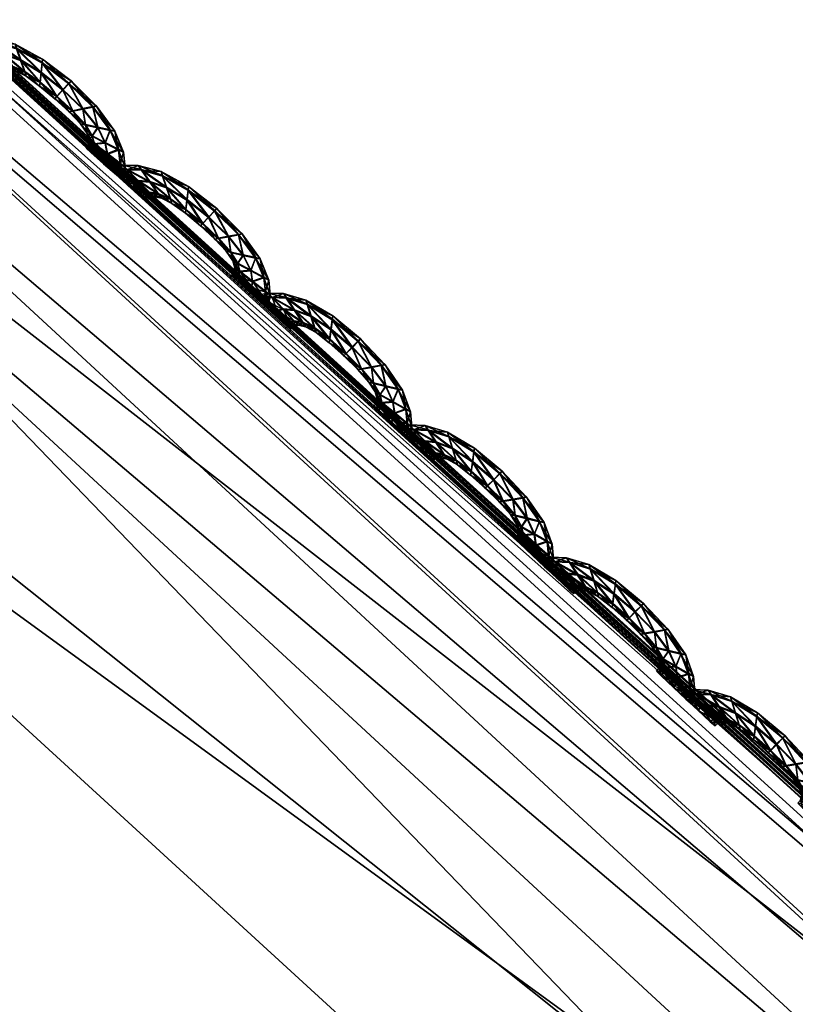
# Model space of a CAD drawing. Extents: x -7.4 to 7.4, y -11.5 to 9.8.
# Tile 433 of 469: x 3.143 to 3.372, y 9.267 to 9.557. Entities that reach past the tile are written whole.
import ezdxf

# ---------------------------------------------------------------- set-up
doc = ezdxf.new("R2010")
doc.units = 0
doc.header["$MEASUREMENT"] = 0
for name, color, linetype in [('A-FURN-3-ST', 150, 'Continuous'), ('A-FURN-3-ST-SEAM', 130, 'Continuous'), ('A-FURN-3-ST-SI', 160, 'Continuous')]:
    doc.layers.add(name, color=color, linetype=linetype)

msp = doc.modelspace()

# ---------------------------------------------------------------- meshes
at = {"layer": 'A-FURN-3-ST'}
mesh = msp.add_polyface(dxfattribs=at)
corners = [(2.58485, 9.78906, 17.58594), (2.76982, 9.80414, 17.58229), (2.77029, 9.80286, 17.57567), (3.01501, 9.65479, 17.58327), (3.01537, 9.65351, 17.57666), (2.76902, 9.80632, 17.59366), (3.01446, 9.65693, 17.59465), (2.58394, 9.7912, 17.59731), (3.45598, 9.25263, 17.58312), (3.45582, 9.25386, 17.5897), (3.02016, 9.55496, 17.63515), (2.78098, 9.70291, 17.63431), (2.73515, 9.6503, 17.72791), (2.97528, 9.50309, 17.7286), (2.55406, 9.63542, 17.7319), (2.60056, 9.68795, 17.63823), (2.78846, 9.72866, 17.61579), (3.02839, 9.58038, 17.61671), (3.024, 9.61288, 17.6215), (2.78189, 9.76166, 17.62058), (2.60749, 9.7137, 17.61963), (2.59925, 9.74662, 17.62435), (2.77318, 9.79232, 17.6234), (3.01755, 9.64313, 17.62439), (3.45685, 9.24262, 17.63078), (3.01462, 9.65606, 17.61226), (2.76926, 9.80542, 17.6113), (2.58885, 9.77724, 17.62709), (2.58418, 9.79034, 17.61495), (3.45566, 9.25506, 17.61868), (3.45559, 9.25588, 17.60107), (3.45559, 9.25588, 17.57228), (3.01446, 9.65693, 17.56582), (3.01501, 9.65479, 17.57095), (3.45582, 9.25386, 17.57742), (2.58485, 9.78906, 17.57365), (2.76982, 9.80414, 17.56996), (2.76902, 9.80632, 17.56483), (2.58541, 9.78774, 17.57936), (2.65596, 9.5248, 17.92134), (2.89455, 9.38715, 17.91701)]
mesh.append_faces([[corners[k] for k in face] for face in [(0, 1, 2), (1, 3, 4), (4, 2, 1), (5, 6, 3), (3, 1, 5), (7, 5, 1), (8, 4, 3), (9, 3, 6), (10, 11, 12), (12, 13, 10), (14, 12, 11), (15, 11, 16), (17, 16, 11), (11, 10, 17), (18, 19, 16), (16, 17, 18), (20, 16, 19), (21, 19, 22), (23, 22, 19), (19, 18, 23), (24, 23, 18), (25, 26, 22), (22, 23, 25), (27, 22, 26), (28, 26, 5), (6, 5, 26), (26, 25, 6), (29, 25, 23), (30, 6, 25), (31, 32, 33), (34, 33, 4), (35, 36, 37), (36, 33, 32), (32, 37, 36), (2, 4, 33), (33, 36, 2), (38, 2, 36), (13, 12, 39), (39, 40, 13)]])
mesh = msp.add_polyface(dxfattribs=at)
corners = [(1.94875, 9.63192, 1.00083), (2.29118, 9.70571, 1.00068), (2.34041, 9.55636, 0.61819), (2.63364, 9.60992, 0.61819), (2.56645, 9.76867, 1.00053), (2.84873, 9.62562, 0.62332), (2.75513, 9.78375, 1.00144), (3.02475, 9.55904, 0.64812), (2.99515, 9.64037, 1.00437), (3.41835, 9.25271, 1.00159), (3.33255, 9.23994, 0.62332), (3.96608, 8.70433, 1.00079), (3.8311, 8.70215, 0.61819), (4.52027, 8.12229, 1.00098), (4.35806, 8.11928, 0.61819), (5.04849, 7.5208, 1.0011), (4.86768, 7.51619, 0.61819), (5.54237, 6.88314, 1.00121), (5.34537, 6.87803, 0.61819), (2.2831, 8.66878, 0.55836), (2.1241, 9.15424, 0.56582), (2.49807, 9.19186, 0.56582), (2.71707, 8.68134, 0.55836), (2.83903, 9.224, 0.56582), (3.14581, 8.69205, 0.55836), (1.99019, 9.49361, 0.61819), (2.39411, 8.11376, 0.55836), (2.46835, 7.51392, 0.55836), (1.93379, 7.51392, 0.55836), (1.91804, 8.11232, 0.55836), (2.53254, 6.87548, 0.55836), (1.94178, 6.87548, 0.55836), (3.12657, 9.24031, 0.57304), (3.54027, 8.6986, 0.56582), (3.99861, 8.11768, 0.56582), (3.4969, 8.11669, 0.55836), (4.4575, 7.51421, 0.56582), (3.85575, 7.51392, 0.55836), (4.89012, 6.87581, 0.56582), (4.19521, 6.87548, 0.55836), (3.34122, 6.87548, 0.55836), (3.14632, 7.51392, 0.55836), (2.93761, 8.11533, 0.55836)]
mesh.append_faces([[corners[k] for k in face] for face in [(0, 1, 2), (3, 2, 1), (1, 4, 3), (5, 3, 4), (4, 6, 5), (7, 5, 6), (6, 8, 7), (9, 10, 7), (7, 8, 9), (9, 11, 12), (12, 10, 9), (11, 13, 14), (14, 12, 11), (13, 15, 16), (16, 14, 13), (15, 17, 18), (18, 16, 15), (19, 20, 21), (21, 22, 19), (22, 21, 23), (23, 24, 22), (2, 3, 23), (23, 21, 2), (25, 2, 21), (21, 20, 25), (19, 26, 29), (10, 32, 5), (5, 7, 10), (32, 23, 3), (3, 5, 32), (24, 23, 32), (32, 33, 24), (33, 32, 10), (10, 12, 33), (12, 14, 34), (34, 33, 12), (33, 34, 35), (35, 24, 33), (34, 36, 37), (37, 35, 34), (14, 16, 36), (36, 34, 14), (16, 18, 38), (38, 36, 16), (36, 38, 39), (39, 37, 36), (37, 39, 40), (40, 41, 37), (24, 35, 42), (42, 22, 24), (22, 42, 26), (26, 19, 22), (35, 37, 41), (41, 42, 35)]])
mesh.append_faces([[corners[k] for k in face] for face in [(26, 27, 28), (27, 30, 31), (30, 27, 41)]], dxfattribs={"vtx0": -1, "vtx1": -1, "vtx2": -1})
mesh.append_faces([[corners[k] for k in face] for face in [(27, 26, 42)]], dxfattribs={"vtx0": -1, "vtx2": -1})
mesh.append_faces([[corners[k] for k in face] for face in [(41, 40, 30), (42, 41, 27)]], dxfattribs={"vtx1": -1, "vtx2": -1})
mesh = msp.add_polyface(dxfattribs=at)
corners = [(3.01501, 9.65479, 17.58327), (3.45582, 9.25386, 17.5897), (3.45598, 9.25263, 17.58312), (3.01446, 9.65693, 17.59465), (3.45559, 9.25588, 17.60107), (3.45016, 9.15782, 17.64158), (3.02016, 9.55496, 17.63515), (2.97528, 9.50309, 17.7286), (3.40691, 9.10793, 17.73487), (3.45966, 9.18226, 17.62313), (3.02839, 9.58038, 17.61671), (3.45923, 9.21353, 17.62792), (3.024, 9.61288, 17.6215), (3.45685, 9.24262, 17.63078), (3.01755, 9.64313, 17.62439), (3.45566, 9.25506, 17.61868), (3.01462, 9.65606, 17.61226), (2.50658, 8.31321, 18.25561), (2.93531, 8.32351, 18.2456), (2.63329, 8.83947, 18.21788), (3.3337, 8.33546, 18.22233), (2.92475, 8.86097, 18.19852), (2.67809, 9.27442, 18.10911), (2.46075, 9.25498, 18.12257), (3.15898, 8.9009, 18.11318), (2.86784, 9.23034, 18.06822), (3.65203, 8.37839, 18.13056), (3.79176, 7.78168, 18.23306), (3.28641, 7.77554, 18.26059), (3.64526, 7.20117, 18.27436), (2.72712, 7.77427, 18.27531), (2.93587, 7.20117, 18.29539), (3.01501, 9.65479, 17.57095), (3.45582, 9.25386, 17.57742), (3.45559, 9.25588, 17.57228), (3.01537, 9.65351, 17.57666), (2.89455, 9.38715, 17.91701), (2.65596, 9.5248, 17.92134), (3.85009, 8.47117, 17.93754), (3.31023, 9.00617, 17.9275)]
mesh.append_faces([[corners[k] for k in face] for face in [(0, 1, 2), (3, 4, 1), (5, 6, 7), (7, 8, 5), (9, 10, 6), (6, 5, 9), (11, 12, 10), (10, 9, 11), (12, 11, 13), (14, 13, 15), (16, 15, 4), (17, 18, 19), (20, 21, 19), (19, 18, 20), (21, 22, 23), (23, 19, 21), (24, 25, 22), (22, 21, 24), (26, 24, 21), (21, 20, 26), (27, 28, 29), (28, 27, 20), (20, 18, 28), (26, 20, 27), (30, 28, 18), (18, 17, 30), (28, 30, 31), (32, 33, 34), (35, 2, 33), (36, 37, 22), (22, 25, 36), (26, 38, 39), (39, 24, 26), (39, 36, 25), (25, 24, 39), (8, 7, 36), (36, 39, 8), (8, 39, 38)]])
at = {"layer": 'A-FURN-3-ST-SEAM'}
mesh = msp.add_polyface(dxfattribs=at)
corners = [(3.14181, 9.5489, 17.58171), (3.14936, 9.54466, 17.58183), (3.14905, 9.54173, 17.58312), (3.15546, 9.53667, 17.5832), (3.14948, 9.54581, 17.57845), (3.14299, 9.5454, 17.58305), (3.15372, 9.53477, 17.58194), (3.1572, 9.53856, 17.5819), (3.15788, 9.53938, 17.57856), (3.14137, 9.55026, 17.57829), (3.13559, 9.55063, 17.5816), (3.14873, 9.53889, 17.5819), (3.15843, 9.53044, 17.58202), (3.16136, 9.53102, 17.58327), (3.15724, 9.53872, 17.57518), (3.14936, 9.54482, 17.57506), (3.13809, 9.54709, 17.58297), (3.14418, 9.54198, 17.58183), (3.15305, 9.53415, 17.5786), (3.14861, 9.53786, 17.57856), (3.16428, 9.53164, 17.58202), (3.16539, 9.53197, 17.57863), (3.16433, 9.5318, 17.57529), (3.14185, 9.54907, 17.57498), (3.13469, 9.55203, 17.57822), (3.13128, 9.55071, 17.58156), (3.14462, 9.54079, 17.57848), (3.15732, 9.53028, 17.57863), (3.16211, 9.52637, 17.58206), (3.16575, 9.52554, 17.58331), (3.1614, 9.53123, 17.57399), (3.1555, 9.53687, 17.57395), (3.14909, 9.54198, 17.57384), (3.13464, 9.54729, 17.58293), (3.14054, 9.54359, 17.58179), (3.14149, 9.54235, 17.57845), (3.14877, 9.53905, 17.57518), (3.15372, 9.53493, 17.57521), (3.14418, 9.54214, 17.5751), (3.16943, 9.5248, 17.58206), (3.17081, 9.52459, 17.57871), (3.16947, 9.525, 17.57533), (3.16579, 9.52579, 17.57407), (3.14303, 9.54565, 17.57377), (3.13564, 9.55079, 17.57487), (3.13005, 9.55207, 17.57814), (3.1291, 9.55014, 17.58152), (3.14058, 9.54375, 17.57506), (3.15843, 9.53061, 17.57529), (3.16072, 9.52674, 17.57867), (3.16413, 9.52307, 17.5821), (3.168, 9.52101, 17.58335), (3.16211, 9.52653, 17.57533), (3.12772, 9.55145, 17.57814), (3.13282, 9.5468, 17.5829), (3.13805, 9.54396, 17.58175), (3.13931, 9.54276, 17.57845), (3.13809, 9.54408, 17.57502), (3.13813, 9.54729, 17.57369), (3.17188, 9.51899, 17.58213), (3.17335, 9.51833, 17.57879), (3.17188, 9.5192, 17.5754), (3.168, 9.52121, 17.57411), (3.16413, 9.52323, 17.57536), (3.13132, 9.55088, 17.57483), (3.12914, 9.5503, 17.57479), (3.12669, 9.55063, 17.57814), (3.12811, 9.54931, 17.58152), (3.13472, 9.5475, 17.57365), (3.16266, 9.52389, 17.57871), (3.16472, 9.52068, 17.5821), (3.16856, 9.51771, 17.58339), (3.12816, 9.54944, 17.57479), (3.13187, 9.54598, 17.5829), (3.13659, 9.5435, 17.58175), (3.13797, 9.54235, 17.57845), (3.13659, 9.54367, 17.57502), (3.1724, 9.51487, 17.58217), (3.17386, 9.51388, 17.57882), (3.17244, 9.51503, 17.57544), (3.1686, 9.51796, 17.57415), (3.16476, 9.52085, 17.57536), (3.1633, 9.52183, 17.57871), (3.13286, 9.54701, 17.57365), (3.13191, 9.54618, 17.57365), (3.16444, 9.5192, 17.5821), (3.16824, 9.5159, 17.58343), (3.13567, 9.54272, 17.58175), (3.1371, 9.54157, 17.57845), (3.13571, 9.54284, 17.57502), (3.16306, 9.52051, 17.57875), (3.17204, 9.51268, 17.58217), (3.17347, 9.51157, 17.57882), (3.17204, 9.51285, 17.57544), (3.16828, 9.51615, 17.57415), (3.16448, 9.51936, 17.57536), (3.16231, 9.51957, 17.57875), (3.16373, 9.51825, 17.58213), (3.16749, 9.51491, 17.58343), (3.16373, 9.51841, 17.5754), (3.17129, 9.51165, 17.58217), (3.17271, 9.5105, 17.57882), (3.17129, 9.51182, 17.57544), (3.16753, 9.51516, 17.57415)]
mesh.append_faces([[corners[k] for k in face] for face in [(2, 1, 0), (1, 2, 3), (0, 1, 4), (0, 5, 2), (6, 3, 2), (3, 7, 1), (8, 4, 1), (4, 9, 0), (5, 0, 10), (11, 2, 5), (3, 6, 12), (2, 11, 6), (7, 3, 13), (1, 7, 8), (4, 8, 14), (9, 4, 15), (10, 0, 9), (10, 16, 5), (5, 17, 11), (12, 6, 18), (12, 13, 3), (6, 11, 19), (13, 20, 7), (21, 8, 7), (22, 14, 8), (14, 15, 4), (15, 23, 9), (9, 24, 10), (16, 10, 25), (17, 5, 16), (11, 17, 26), (19, 18, 6), (18, 27, 12), (13, 12, 28), (26, 19, 11), (20, 13, 29), (7, 20, 21), (8, 21, 22), (14, 22, 30), (15, 14, 31), (23, 15, 32), (24, 9, 23), (25, 10, 24), (25, 33, 16), (16, 34, 17), (35, 26, 17), (18, 19, 36), (27, 18, 37), (28, 12, 27), (28, 29, 13), (19, 26, 38), (29, 39, 20), (40, 21, 20), (41, 22, 21), (42, 30, 22), (30, 31, 14), (31, 32, 15), (32, 43, 23), (23, 44, 24), (24, 45, 25), (33, 25, 46), (34, 16, 33), (17, 34, 35), (26, 35, 47), (38, 36, 19), (36, 37, 18), (37, 48, 27), (27, 49, 28), (29, 28, 50), (47, 38, 26), (39, 29, 51), (20, 39, 40), (21, 40, 41), (22, 41, 42), (30, 42, 52), (31, 30, 48), (32, 31, 37), (43, 32, 36), (44, 23, 43), (45, 24, 44), (25, 45, 53), (53, 46, 25), (46, 54, 33), (33, 55, 34), (56, 35, 34), (57, 47, 35), (36, 38, 43), (37, 36, 32), (48, 37, 31), (49, 27, 48), (50, 28, 49), (50, 51, 29), (38, 47, 58), (51, 59, 39), (60, 40, 39), (61, 41, 40), (62, 42, 41), (63, 52, 42), (52, 48, 30), (43, 58, 44), (44, 64, 45), (65, 53, 45), (46, 53, 66), (54, 46, 67), (55, 33, 54), (34, 55, 56), (35, 56, 57), (47, 57, 68), (58, 43, 38), (48, 52, 49), (49, 69, 50), (51, 50, 70), (68, 58, 47), (59, 51, 71), (39, 59, 60), (40, 60, 61), (41, 61, 62), (42, 62, 63), (52, 63, 69), (64, 44, 58), (45, 64, 65), (53, 65, 72), (72, 66, 53), (66, 67, 46), (67, 73, 54), (54, 74, 55), (56, 55, 74), (57, 56, 75), (68, 57, 76), (69, 49, 52), (70, 50, 69), (70, 71, 51), (58, 68, 64), (71, 77, 59), (78, 60, 59), (79, 61, 60), (80, 62, 61), (81, 63, 62), (82, 69, 63), (83, 65, 64), (84, 72, 65), (74, 54, 73), (74, 75, 56), (75, 76, 57), (76, 83, 68), (69, 82, 70), (71, 70, 85), (64, 68, 83), (77, 71, 86), (59, 77, 78), (60, 78, 79), (61, 79, 80), (62, 80, 81), (63, 81, 82), (65, 83, 84), (73, 87, 74), (75, 74, 87), (76, 75, 88), (83, 76, 89), (70, 82, 90), (90, 85, 70), (85, 86, 71), (86, 91, 77), (78, 77, 91), (79, 78, 92), (80, 79, 93), (81, 80, 94), (82, 81, 95), (89, 84, 83), (87, 88, 75), (88, 89, 76), (95, 90, 82), (85, 90, 96), (86, 85, 97), (91, 86, 98), (91, 92, 78), (92, 93, 79), (93, 94, 80), (94, 95, 81), (90, 95, 99), (99, 96, 90), (96, 97, 85), (97, 98, 86), (98, 100, 91), (92, 91, 100), (93, 92, 101), (94, 93, 102), (95, 94, 103), (103, 99, 95), (100, 101, 92), (101, 102, 93), (102, 103, 94)]])
mesh = msp.add_polyface(dxfattribs=at)
corners = [(3.1849, 9.51129, 17.58229), (3.19246, 9.50704, 17.5824), (3.1921, 9.50416, 17.58369), (3.19852, 9.49905, 17.58377), (3.19258, 9.5082, 17.57901), (3.18605, 9.50782, 17.58362), (3.19674, 9.49719, 17.58255), (3.2003, 9.50094, 17.58251), (3.20097, 9.50173, 17.57913), (3.18447, 9.51268, 17.5789), (3.17865, 9.51306, 17.58221), (3.19179, 9.50132, 17.58247), (3.20144, 9.49283, 17.58259), (3.20437, 9.49336, 17.58385), (3.20034, 9.50111, 17.57578), (3.1925, 9.50721, 17.57567), (3.18114, 9.50951, 17.58354), (3.18724, 9.50445, 17.58244), (3.1961, 9.49658, 17.57917), (3.19167, 9.50033, 17.57913), (3.20734, 9.49394, 17.58259), (3.20845, 9.49427, 17.57924), (3.20734, 9.4941, 17.57586), (3.18494, 9.51145, 17.57555), (3.17774, 9.51446, 17.57879), (3.17434, 9.51318, 17.58213), (3.18767, 9.50321, 17.57909), (3.20034, 9.49266, 17.57924), (3.20509, 9.48871, 17.58263), (3.20873, 9.48788, 17.58392), (3.20441, 9.49357, 17.5746), (3.19856, 9.49925, 17.57453), (3.19214, 9.50436, 17.57445), (3.1777, 9.50976, 17.5835), (3.1836, 9.50605, 17.58236), (3.18455, 9.50478, 17.57905), (3.19183, 9.50148, 17.57574), (3.19677, 9.49736, 17.57582), (3.18728, 9.50457, 17.57571), (3.21241, 9.4871, 17.58267), (3.21379, 9.48689, 17.57932), (3.21244, 9.48726, 17.57593), (3.20877, 9.48809, 17.57464), (3.18609, 9.50807, 17.57437), (3.17869, 9.51322, 17.57548), (3.17307, 9.5145, 17.57875), (3.17212, 9.5126, 17.58213), (3.18364, 9.50618, 17.57563), (3.20144, 9.49299, 17.57586), (3.2037, 9.48912, 17.57928), (3.20706, 9.48541, 17.58267), (3.21094, 9.48331, 17.58396), (3.20509, 9.48887, 17.5759), (3.17073, 9.51392, 17.57871), (3.17584, 9.50927, 17.5835), (3.18106, 9.50638, 17.58236), (3.18237, 9.50523, 17.57901), (3.1811, 9.50655, 17.57563), (3.18118, 9.50972, 17.5743), (3.21482, 9.48129, 17.58274), (3.21629, 9.48059, 17.57936), (3.21482, 9.48146, 17.57597), (3.21098, 9.48351, 17.57472), (3.2071, 9.48558, 17.57593), (3.17437, 9.51331, 17.5754), (3.17216, 9.51277, 17.5754), (3.1697, 9.5131, 17.57871), (3.17109, 9.51178, 17.58213), (3.17774, 9.50997, 17.57426), (3.20564, 9.48624, 17.57928), (3.20766, 9.48298, 17.5827), (3.21149, 9.48005, 17.584), (3.17113, 9.51194, 17.5754), (3.17489, 9.50844, 17.5835), (3.1796, 9.50597, 17.58232), (3.18098, 9.50482, 17.57901), (3.17964, 9.50613, 17.57559), (3.21529, 9.47713, 17.58274), (3.21672, 9.47614, 17.5794), (3.21534, 9.47729, 17.57601), (3.21149, 9.48026, 17.57472), (3.2077, 9.48318, 17.57597), (3.20623, 9.48417, 17.57932), (3.17588, 9.50947, 17.57422), (3.17493, 9.50865, 17.57422), (3.20738, 9.48154, 17.5827), (3.21114, 9.47824, 17.584), (3.17869, 9.50519, 17.58236), (3.18012, 9.50403, 17.57901), (3.17873, 9.50535, 17.57563), (3.20596, 9.48286, 17.57932), (3.2149, 9.47499, 17.58278), (3.21632, 9.47383, 17.57943), (3.21494, 9.47515, 17.57605), (3.21118, 9.47845, 17.57476), (3.20738, 9.4817, 17.57597), (3.20524, 9.48195, 17.57932), (3.20663, 9.48059, 17.5827), (3.21039, 9.47725, 17.584), (3.20663, 9.48075, 17.57597), (3.21415, 9.47392, 17.58278), (3.21557, 9.47276, 17.57943), (3.21419, 9.47412, 17.57605), (3.21043, 9.47746, 17.57476)]
mesh.append_faces([[corners[k] for k in face] for face in [(2, 1, 0), (1, 2, 3), (0, 1, 4), (0, 5, 2), (6, 3, 2), (3, 7, 1), (8, 4, 1), (4, 9, 0), (5, 0, 10), (11, 2, 5), (3, 6, 12), (2, 11, 6), (7, 3, 13), (1, 7, 8), (4, 8, 14), (9, 4, 15), (10, 0, 9), (10, 16, 5), (5, 17, 11), (12, 6, 18), (12, 13, 3), (6, 11, 19), (13, 20, 7), (21, 8, 7), (22, 14, 8), (14, 15, 4), (15, 23, 9), (9, 24, 10), (16, 10, 25), (17, 5, 16), (11, 17, 26), (19, 18, 6), (18, 27, 12), (13, 12, 28), (26, 19, 11), (20, 13, 29), (7, 20, 21), (8, 21, 22), (14, 22, 30), (15, 14, 31), (23, 15, 32), (24, 9, 23), (25, 10, 24), (25, 33, 16), (16, 34, 17), (35, 26, 17), (18, 19, 36), (27, 18, 37), (28, 12, 27), (28, 29, 13), (19, 26, 38), (29, 39, 20), (40, 21, 20), (41, 22, 21), (42, 30, 22), (30, 31, 14), (31, 32, 15), (32, 43, 23), (23, 44, 24), (24, 45, 25), (33, 25, 46), (34, 16, 33), (17, 34, 35), (26, 35, 47), (38, 36, 19), (36, 37, 18), (37, 48, 27), (27, 49, 28), (29, 28, 50), (47, 38, 26), (39, 29, 51), (20, 39, 40), (21, 40, 41), (22, 41, 42), (30, 42, 52), (31, 30, 48), (32, 31, 37), (43, 32, 36), (44, 23, 43), (45, 24, 44), (25, 45, 53), (53, 46, 25), (46, 54, 33), (33, 55, 34), (56, 35, 34), (57, 47, 35), (36, 38, 43), (37, 36, 32), (48, 37, 31), (49, 27, 48), (50, 28, 49), (50, 51, 29), (38, 47, 58), (51, 59, 39), (60, 40, 39), (61, 41, 40), (62, 42, 41), (63, 52, 42), (52, 48, 30), (43, 58, 44), (44, 64, 45), (65, 53, 45), (46, 53, 66), (54, 46, 67), (55, 33, 54), (34, 55, 56), (35, 56, 57), (47, 57, 68), (58, 43, 38), (48, 52, 49), (49, 69, 50), (51, 50, 70), (68, 58, 47), (59, 51, 71), (39, 59, 60), (40, 60, 61), (41, 61, 62), (42, 62, 63), (52, 63, 69), (64, 44, 58), (45, 64, 65), (53, 65, 72), (72, 66, 53), (66, 67, 46), (67, 73, 54), (54, 74, 55), (56, 55, 74), (57, 56, 75), (68, 57, 76), (69, 49, 52), (70, 50, 69), (70, 71, 51), (58, 68, 64), (71, 77, 59), (78, 60, 59), (79, 61, 60), (80, 62, 61), (81, 63, 62), (82, 69, 63), (83, 65, 64), (84, 72, 65), (74, 54, 73), (74, 75, 56), (75, 76, 57), (76, 83, 68), (69, 82, 70), (71, 70, 85), (64, 68, 83), (77, 71, 86), (59, 77, 78), (60, 78, 79), (61, 79, 80), (62, 80, 81), (63, 81, 82), (65, 83, 84), (73, 87, 74), (75, 74, 87), (76, 75, 88), (83, 76, 89), (70, 82, 90), (90, 85, 70), (85, 86, 71), (86, 91, 77), (78, 77, 91), (79, 78, 92), (80, 79, 93), (81, 80, 94), (82, 81, 95), (89, 84, 83), (87, 88, 75), (88, 89, 76), (95, 90, 82), (85, 90, 96), (86, 85, 97), (91, 86, 98), (91, 92, 78), (92, 93, 79), (93, 94, 80), (94, 95, 81), (90, 95, 99), (99, 96, 90), (96, 97, 85), (97, 98, 86), (98, 100, 91), (92, 91, 100), (93, 92, 101), (94, 93, 102), (95, 94, 103), (103, 99, 95), (100, 101, 92), (101, 102, 93), (102, 103, 94)]])
mesh = msp.add_polyface(dxfattribs=at)
corners = [(3.22764, 9.47334, 17.5829), (3.23504, 9.46885, 17.58301), (3.23465, 9.46592, 17.58434), (3.2409, 9.46061, 17.58442), (3.2352, 9.47, 17.57963), (3.22871, 9.4698, 17.58422), (3.23908, 9.45879, 17.58316), (3.24268, 9.4625, 17.58312), (3.24339, 9.46329, 17.57978), (3.22725, 9.4747, 17.57951), (3.22147, 9.47523, 17.58282), (3.23425, 9.46304, 17.58312), (3.24367, 9.45426, 17.58324), (3.2466, 9.45476, 17.58449), (3.24272, 9.46267, 17.57639), (3.23508, 9.46901, 17.57628), (3.22388, 9.47161, 17.58415), (3.22982, 9.46633, 17.58305), (3.23845, 9.45818, 17.57981), (3.23413, 9.46205, 17.57974), (3.24953, 9.45533, 17.58324), (3.25063, 9.45558, 17.57989), (3.24957, 9.4555, 17.5765), (3.22768, 9.47346, 17.57616), (3.2206, 9.47663, 17.5794), (3.21716, 9.4754, 17.58274), (3.23025, 9.4651, 17.5797), (3.2426, 9.45418, 17.57985), (3.24723, 9.45006, 17.58327), (3.25083, 9.44915, 17.58457), (3.24664, 9.45501, 17.57525), (3.24094, 9.46086, 17.57518), (3.23468, 9.46613, 17.57506), (3.22044, 9.4719, 17.58411), (3.22626, 9.46802, 17.58301), (3.22717, 9.46675, 17.57966), (3.23429, 9.46321, 17.57635), (3.23912, 9.45896, 17.57643), (3.22986, 9.4665, 17.57631), (3.25447, 9.44829, 17.58331), (3.25582, 9.44804, 17.57997), (3.25447, 9.44849, 17.57658), (3.25087, 9.4494, 17.57533), (3.22879, 9.47, 17.57498), (3.22151, 9.4754, 17.57609), (3.21597, 9.47676, 17.57932), (3.21494, 9.47486, 17.5827), (3.2263, 9.46819, 17.57624), (3.24371, 9.45443, 17.5765), (3.24588, 9.45047, 17.57989), (3.24913, 9.44668, 17.58331), (3.25293, 9.4445, 17.58461), (3.24723, 9.45022, 17.57654), (3.21359, 9.47622, 17.57932), (3.21862, 9.47144, 17.58411), (3.22376, 9.46844, 17.58297), (3.22503, 9.46724, 17.57963), (3.2238, 9.4686, 17.57624), (3.22392, 9.47181, 17.57491), (3.25673, 9.4424, 17.58339), (3.25819, 9.44166, 17.58004), (3.25677, 9.44256, 17.57666), (3.25297, 9.44475, 17.57536), (3.24917, 9.44685, 17.57658), (3.21724, 9.47556, 17.57601), (3.21502, 9.47503, 17.57597), (3.21257, 9.4754, 17.57932), (3.21395, 9.47404, 17.5827), (3.22052, 9.4721, 17.57487), (3.24775, 9.44759, 17.57993), (3.24968, 9.44425, 17.58335), (3.25344, 9.4412, 17.58465), (3.21399, 9.4742, 17.57597), (3.21763, 9.47062, 17.58411), (3.2223, 9.46807, 17.58293), (3.22368, 9.46687, 17.57963), (3.22234, 9.46823, 17.5762), (3.25716, 9.43819, 17.58343), (3.25859, 9.43716, 17.58008), (3.2572, 9.43836, 17.5767), (3.25348, 9.44141, 17.5754), (3.24973, 9.44442, 17.57662), (3.2483, 9.44549, 17.57997), (3.21866, 9.47165, 17.57483), (3.21771, 9.47087, 17.57483), (3.24937, 9.44277, 17.58335), (3.25305, 9.43935, 17.58465), (3.22135, 9.46728, 17.58297), (3.22277, 9.46609, 17.57963), (3.22143, 9.46745, 17.5762), (3.24802, 9.44413, 17.57997), (3.25677, 9.43601, 17.58343), (3.25815, 9.43482, 17.58008), (3.25677, 9.43617, 17.5767), (3.25309, 9.4396, 17.5754), (3.24941, 9.44297, 17.57662), (3.24727, 9.44322, 17.57997), (3.24862, 9.44186, 17.58335), (3.2523, 9.43836, 17.58468), (3.24865, 9.44203, 17.57662), (3.25598, 9.43498, 17.58346), (3.25736, 9.43379, 17.58008), (3.25602, 9.43515, 17.5767), (3.25233, 9.43861, 17.5754)]
mesh.append_faces([[corners[k] for k in face] for face in [(2, 1, 0), (1, 2, 3), (0, 1, 4), (0, 5, 2), (6, 3, 2), (3, 7, 1), (8, 4, 1), (4, 9, 0), (5, 0, 10), (11, 2, 5), (3, 6, 12), (2, 11, 6), (7, 3, 13), (1, 7, 8), (4, 8, 14), (9, 4, 15), (10, 0, 9), (10, 16, 5), (5, 17, 11), (12, 6, 18), (12, 13, 3), (6, 11, 19), (13, 20, 7), (21, 8, 7), (22, 14, 8), (14, 15, 4), (15, 23, 9), (9, 24, 10), (16, 10, 25), (17, 5, 16), (11, 17, 26), (19, 18, 6), (18, 27, 12), (13, 12, 28), (26, 19, 11), (20, 13, 29), (7, 20, 21), (8, 21, 22), (14, 22, 30), (15, 14, 31), (23, 15, 32), (24, 9, 23), (25, 10, 24), (25, 33, 16), (16, 34, 17), (35, 26, 17), (18, 19, 36), (27, 18, 37), (28, 12, 27), (28, 29, 13), (19, 26, 38), (29, 39, 20), (40, 21, 20), (41, 22, 21), (42, 30, 22), (30, 31, 14), (31, 32, 15), (32, 43, 23), (23, 44, 24), (24, 45, 25), (33, 25, 46), (34, 16, 33), (17, 34, 35), (26, 35, 47), (38, 36, 19), (36, 37, 18), (37, 48, 27), (27, 49, 28), (29, 28, 50), (47, 38, 26), (39, 29, 51), (20, 39, 40), (21, 40, 41), (22, 41, 42), (30, 42, 52), (31, 30, 48), (32, 31, 37), (43, 32, 36), (44, 23, 43), (45, 24, 44), (25, 45, 53), (53, 46, 25), (46, 54, 33), (33, 55, 34), (56, 35, 34), (57, 47, 35), (36, 38, 43), (37, 36, 32), (48, 37, 31), (49, 27, 48), (50, 28, 49), (50, 51, 29), (38, 47, 58), (51, 59, 39), (60, 40, 39), (61, 41, 40), (62, 42, 41), (63, 52, 42), (52, 48, 30), (43, 58, 44), (44, 64, 45), (65, 53, 45), (46, 53, 66), (54, 46, 67), (55, 33, 54), (34, 55, 56), (35, 56, 57), (47, 57, 68), (58, 43, 38), (48, 52, 49), (49, 69, 50), (51, 50, 70), (68, 58, 47), (59, 51, 71), (39, 59, 60), (40, 60, 61), (41, 61, 62), (42, 62, 63), (52, 63, 69), (64, 44, 58), (45, 64, 65), (53, 65, 72), (72, 66, 53), (66, 67, 46), (67, 73, 54), (54, 74, 55), (56, 55, 74), (57, 56, 75), (68, 57, 76), (69, 49, 52), (70, 50, 69), (70, 71, 51), (58, 68, 64), (71, 77, 59), (78, 60, 59), (79, 61, 60), (80, 62, 61), (81, 63, 62), (82, 69, 63), (83, 65, 64), (84, 72, 65), (74, 54, 73), (74, 75, 56), (75, 76, 57), (76, 83, 68), (69, 82, 70), (71, 70, 85), (64, 68, 83), (77, 71, 86), (59, 77, 78), (60, 78, 79), (61, 79, 80), (62, 80, 81), (63, 81, 82), (65, 83, 84), (73, 87, 74), (75, 74, 87), (76, 75, 88), (83, 76, 89), (70, 82, 90), (90, 85, 70), (85, 86, 71), (86, 91, 77), (78, 77, 91), (79, 78, 92), (80, 79, 93), (81, 80, 94), (82, 81, 95), (89, 84, 83), (87, 88, 75), (88, 89, 76), (95, 90, 82), (85, 90, 96), (86, 85, 97), (91, 86, 98), (91, 92, 78), (92, 93, 79), (93, 94, 80), (94, 95, 81), (90, 95, 99), (99, 96, 90), (96, 97, 85), (97, 98, 86), (98, 100, 91), (92, 91, 100), (93, 92, 101), (94, 93, 102), (95, 94, 103), (103, 99, 95), (100, 101, 92), (101, 102, 93), (102, 103, 94)]])
mesh = msp.add_polyface(dxfattribs=at)
corners = [(3.26947, 9.43428, 17.58358), (3.27683, 9.42979, 17.58369), (3.27644, 9.42686, 17.58499), (3.28269, 9.42155, 17.5851), (3.27703, 9.43095, 17.58031), (3.27054, 9.43074, 17.58491), (3.28087, 9.41974, 17.58385), (3.28451, 9.42341, 17.58381), (3.28518, 9.42419, 17.58042), (3.26907, 9.43564, 17.58016), (3.26334, 9.43622, 17.58346), (3.27604, 9.42398, 17.58377), (3.28546, 9.41521, 17.58388), (3.28839, 9.4157, 17.58518), (3.28455, 9.42357, 17.57707), (3.27687, 9.42995, 17.57696), (3.26567, 9.43259, 17.58483), (3.27161, 9.42728, 17.58369), (3.28024, 9.41912, 17.58046), (3.27592, 9.42299, 17.58042), (3.29132, 9.41623, 17.58392), (3.29246, 9.41652, 17.58053), (3.29136, 9.4164, 17.57719), (3.26951, 9.4344, 17.57685), (3.26247, 9.43766, 17.58008), (3.25902, 9.43642, 17.58339), (3.27204, 9.42604, 17.58038), (3.28439, 9.41508, 17.58053), (3.28902, 9.411, 17.58396), (3.29262, 9.4101, 17.58521), (3.28843, 9.4159, 17.5759), (3.28273, 9.42175, 17.57582), (3.27652, 9.42707, 17.57574), (3.26227, 9.43288, 17.58476), (3.26805, 9.42897, 17.58365), (3.26896, 9.42769, 17.58031), (3.27608, 9.42415, 17.57704), (3.28091, 9.4199, 17.57711), (3.27165, 9.42744, 17.57696), (3.29626, 9.40923, 17.584), (3.29765, 9.40898, 17.58061), (3.2963, 9.4094, 17.57727), (3.29266, 9.41034, 17.57597), (3.27058, 9.43095, 17.57563), (3.26338, 9.43638, 17.57673), (3.25784, 9.43783, 17.58), (3.25681, 9.43593, 17.58339), (3.26809, 9.42913, 17.57692), (3.2855, 9.41537, 17.57715), (3.28767, 9.41142, 17.58057), (3.29092, 9.40762, 17.584), (3.29472, 9.40544, 17.58529), (3.28902, 9.41117, 17.57723), (3.2555, 9.43729, 17.57997), (3.26045, 9.43247, 17.58476), (3.26555, 9.42942, 17.58362), (3.26682, 9.42818, 17.58031), (3.26559, 9.42958, 17.57688), (3.26575, 9.4328, 17.57555), (3.29852, 9.40334, 17.58403), (3.29998, 9.4026, 17.58069), (3.29856, 9.4035, 17.5773), (3.29476, 9.40569, 17.57601), (3.29096, 9.40779, 17.57727), (3.25906, 9.43659, 17.57666), (3.25689, 9.43609, 17.57666), (3.25443, 9.43651, 17.57997), (3.25582, 9.4351, 17.58339), (3.26235, 9.43313, 17.57552), (3.28949, 9.40853, 17.58061), (3.29147, 9.40519, 17.584), (3.29519, 9.40214, 17.58533), (3.25586, 9.43527, 17.57666), (3.25946, 9.43164, 17.58476), (3.26409, 9.42905, 17.58362), (3.26547, 9.42781, 17.58031), (3.26413, 9.42921, 17.57688), (3.29895, 9.39914, 17.58407), (3.30038, 9.39811, 17.58073), (3.29899, 9.3993, 17.57734), (3.29523, 9.40239, 17.57605), (3.29151, 9.40536, 17.57727), (3.29009, 9.40643, 17.58061), (3.26049, 9.43267, 17.57552), (3.25954, 9.43189, 17.57552), (3.29116, 9.40375, 17.58403), (3.29484, 9.40033, 17.58533), (3.26314, 9.42827, 17.58362), (3.26456, 9.42703, 17.58031), (3.26322, 9.42843, 17.57688), (3.28977, 9.40511, 17.58065), (3.29852, 9.39695, 17.58411), (3.2999, 9.3958, 17.58077), (3.29856, 9.39712, 17.57738), (3.29488, 9.40054, 17.57605), (3.2912, 9.40391, 17.5773), (3.28902, 9.40416, 17.58065), (3.29041, 9.4028, 17.58403), (3.29409, 9.39934, 17.58533), (3.29044, 9.40297, 17.5773), (3.29776, 9.39592, 17.58411), (3.29915, 9.39473, 17.58077), (3.29776, 9.39609, 17.57738), (3.29412, 9.39959, 17.57609)]
mesh.append_faces([[corners[k] for k in face] for face in [(2, 1, 0), (1, 2, 3), (0, 1, 4), (0, 5, 2), (6, 3, 2), (3, 7, 1), (8, 4, 1), (4, 9, 0), (5, 0, 10), (11, 2, 5), (3, 6, 12), (2, 11, 6), (7, 3, 13), (1, 7, 8), (4, 8, 14), (9, 4, 15), (10, 0, 9), (10, 16, 5), (5, 17, 11), (12, 6, 18), (12, 13, 3), (6, 11, 19), (13, 20, 7), (21, 8, 7), (22, 14, 8), (14, 15, 4), (15, 23, 9), (9, 24, 10), (16, 10, 25), (17, 5, 16), (11, 17, 26), (19, 18, 6), (18, 27, 12), (13, 12, 28), (26, 19, 11), (20, 13, 29), (7, 20, 21), (8, 21, 22), (14, 22, 30), (15, 14, 31), (23, 15, 32), (24, 9, 23), (25, 10, 24), (25, 33, 16), (16, 34, 17), (35, 26, 17), (18, 19, 36), (27, 18, 37), (28, 12, 27), (28, 29, 13), (19, 26, 38), (29, 39, 20), (40, 21, 20), (41, 22, 21), (42, 30, 22), (30, 31, 14), (31, 32, 15), (32, 43, 23), (23, 44, 24), (24, 45, 25), (33, 25, 46), (34, 16, 33), (17, 34, 35), (26, 35, 47), (38, 36, 19), (36, 37, 18), (37, 48, 27), (27, 49, 28), (29, 28, 50), (47, 38, 26), (39, 29, 51), (20, 39, 40), (21, 40, 41), (22, 41, 42), (30, 42, 52), (31, 30, 48), (32, 31, 37), (43, 32, 36), (44, 23, 43), (45, 24, 44), (25, 45, 53), (53, 46, 25), (46, 54, 33), (33, 55, 34), (56, 35, 34), (57, 47, 35), (36, 38, 43), (37, 36, 32), (48, 37, 31), (49, 27, 48), (50, 28, 49), (50, 51, 29), (38, 47, 58), (51, 59, 39), (60, 40, 39), (61, 41, 40), (62, 42, 41), (63, 52, 42), (52, 48, 30), (43, 58, 44), (44, 64, 45), (65, 53, 45), (46, 53, 66), (54, 46, 67), (55, 33, 54), (34, 55, 56), (35, 56, 57), (47, 57, 68), (58, 43, 38), (48, 52, 49), (49, 69, 50), (51, 50, 70), (68, 58, 47), (59, 51, 71), (39, 59, 60), (40, 60, 61), (41, 61, 62), (42, 62, 63), (52, 63, 69), (64, 44, 58), (45, 64, 65), (53, 65, 72), (72, 66, 53), (66, 67, 46), (67, 73, 54), (54, 74, 55), (56, 55, 74), (57, 56, 75), (68, 57, 76), (69, 49, 52), (70, 50, 69), (70, 71, 51), (58, 68, 64), (71, 77, 59), (78, 60, 59), (79, 61, 60), (80, 62, 61), (81, 63, 62), (82, 69, 63), (83, 65, 64), (84, 72, 65), (74, 54, 73), (74, 75, 56), (75, 76, 57), (76, 83, 68), (69, 82, 70), (71, 70, 85), (64, 68, 83), (77, 71, 86), (59, 77, 78), (60, 78, 79), (61, 79, 80), (62, 80, 81), (63, 81, 82), (65, 83, 84), (73, 87, 74), (75, 74, 87), (76, 75, 88), (83, 76, 89), (70, 82, 90), (90, 85, 70), (85, 86, 71), (86, 91, 77), (78, 77, 91), (79, 78, 92), (80, 79, 93), (81, 80, 94), (82, 81, 95), (89, 84, 83), (87, 88, 75), (88, 89, 76), (95, 90, 82), (85, 90, 96), (86, 85, 97), (91, 86, 98), (91, 92, 78), (92, 93, 79), (93, 94, 80), (94, 95, 81), (90, 95, 99), (99, 96, 90), (96, 97, 85), (97, 98, 86), (98, 100, 91), (92, 91, 100), (93, 92, 101), (94, 93, 102), (95, 94, 103), (103, 99, 95), (100, 101, 92), (101, 102, 93), (102, 103, 94)]])
mesh = msp.add_polyface(dxfattribs=at)
corners = [(3.31126, 9.39518, 17.58422), (3.31866, 9.39069, 17.58434), (3.31823, 9.38781, 17.58567), (3.32448, 9.38249, 17.58575), (3.31882, 9.39184, 17.58095), (3.31233, 9.39168, 17.58556), (3.32266, 9.38068, 17.58449), (3.3263, 9.38435, 17.58445), (3.32701, 9.38513, 17.58111), (3.31086, 9.39658, 17.58084), (3.30513, 9.39716, 17.58415), (3.31783, 9.38492, 17.58445), (3.32725, 9.37615, 17.58457), (3.33018, 9.37664, 17.58582), (3.32634, 9.38451, 17.57772), (3.3187, 9.39085, 17.57761), (3.30746, 9.39349, 17.58548), (3.3134, 9.38822, 17.58438), (3.32203, 9.38006, 17.58115), (3.31771, 9.38393, 17.58107), (3.33315, 9.37718, 17.58457), (3.33425, 9.37742, 17.58122), (3.33318, 9.37734, 17.57783), (3.3113, 9.39535, 17.57749), (3.30426, 9.3986, 17.58073), (3.30081, 9.39736, 17.58407), (3.31379, 9.38698, 17.58103), (3.32614, 9.37602, 17.58118), (3.33077, 9.37194, 17.58461), (3.33441, 9.37104, 17.5859), (3.33022, 9.37685, 17.57658), (3.32452, 9.3827, 17.5765), (3.3183, 9.38801, 17.57639), (3.30406, 9.39386, 17.58544), (3.30983, 9.38991, 17.58434), (3.31075, 9.38863, 17.58099), (3.31787, 9.38509, 17.57772), (3.3227, 9.38085, 17.57776), (3.31343, 9.38838, 17.57765), (3.33805, 9.37017, 17.58465), (3.33944, 9.36993, 17.5813), (3.33809, 9.37034, 17.57791), (3.33445, 9.37124, 17.57666), (3.31237, 9.39189, 17.57631), (3.30516, 9.39732, 17.57738), (3.29963, 9.39877, 17.58065), (3.2986, 9.39687, 17.58403), (3.30988, 9.39007, 17.57757), (3.32729, 9.37631, 17.57783), (3.32943, 9.37236, 17.58126), (3.33271, 9.36856, 17.58465), (3.33651, 9.36638, 17.58594), (3.33081, 9.37211, 17.57787), (3.29725, 9.39823, 17.58065), (3.3022, 9.39341, 17.58544), (3.30734, 9.39036, 17.5843), (3.30857, 9.38913, 17.58095), (3.30738, 9.39053, 17.57757), (3.30754, 9.39374, 17.57624), (3.34031, 9.36424, 17.58472), (3.34177, 9.36354, 17.58137), (3.34035, 9.36445, 17.57799), (3.33655, 9.36663, 17.5767), (3.33275, 9.36873, 17.57791), (3.30085, 9.39753, 17.57734), (3.29864, 9.39704, 17.5773), (3.29622, 9.39745, 17.58065), (3.29757, 9.39609, 17.58403), (3.30414, 9.39407, 17.5762), (3.33128, 9.36947, 17.58126), (3.33326, 9.36613, 17.58468), (3.33698, 9.36309, 17.58597), (3.29761, 9.39621, 17.5773), (3.30125, 9.39263, 17.58544), (3.30584, 9.38999, 17.58426), (3.30722, 9.38875, 17.58095), (3.30588, 9.39015, 17.57753), (3.34074, 9.36008, 17.58476), (3.34213, 9.35905, 17.58141), (3.34074, 9.36024, 17.57803), (3.33702, 9.36334, 17.57673), (3.3333, 9.3663, 17.57795), (3.33188, 9.36737, 17.5813), (3.30228, 9.39362, 17.57616), (3.30133, 9.39283, 17.57616), (3.33295, 9.36469, 17.58468), (3.33663, 9.36127, 17.58597), (3.30493, 9.38921, 17.58426), (3.30631, 9.38801, 17.58095), (3.30497, 9.38937, 17.57753), (3.33156, 9.36605, 17.5813), (3.34031, 9.35789, 17.58476), (3.34169, 9.35674, 17.58141), (3.34035, 9.3581, 17.57803), (3.33667, 9.36152, 17.57673), (3.33295, 9.36486, 17.57795), (3.33081, 9.36515, 17.5813), (3.33215, 9.36375, 17.58468), (3.33583, 9.36028, 17.58601), (3.3322, 9.36391, 17.57795), (3.33952, 9.35687, 17.5848), (3.3409, 9.35567, 17.58141), (3.33955, 9.35707, 17.57803), (3.33588, 9.36053, 17.57673)]
mesh.append_faces([[corners[k] for k in face] for face in [(2, 1, 0), (1, 2, 3), (0, 1, 4), (0, 5, 2), (6, 3, 2), (3, 7, 1), (8, 4, 1), (4, 9, 0), (5, 0, 10), (11, 2, 5), (3, 6, 12), (2, 11, 6), (7, 3, 13), (1, 7, 8), (4, 8, 14), (9, 4, 15), (10, 0, 9), (10, 16, 5), (5, 17, 11), (12, 6, 18), (12, 13, 3), (6, 11, 19), (13, 20, 7), (21, 8, 7), (22, 14, 8), (14, 15, 4), (15, 23, 9), (9, 24, 10), (16, 10, 25), (17, 5, 16), (11, 17, 26), (19, 18, 6), (18, 27, 12), (13, 12, 28), (26, 19, 11), (20, 13, 29), (7, 20, 21), (8, 21, 22), (14, 22, 30), (15, 14, 31), (23, 15, 32), (24, 9, 23), (25, 10, 24), (25, 33, 16), (16, 34, 17), (35, 26, 17), (18, 19, 36), (27, 18, 37), (28, 12, 27), (28, 29, 13), (19, 26, 38), (29, 39, 20), (40, 21, 20), (41, 22, 21), (42, 30, 22), (30, 31, 14), (31, 32, 15), (32, 43, 23), (23, 44, 24), (24, 45, 25), (33, 25, 46), (34, 16, 33), (17, 34, 35), (26, 35, 47), (38, 36, 19), (36, 37, 18), (37, 48, 27), (27, 49, 28), (29, 28, 50), (47, 38, 26), (39, 29, 51), (20, 39, 40), (21, 40, 41), (22, 41, 42), (30, 42, 52), (31, 30, 48), (32, 31, 37), (43, 32, 36), (44, 23, 43), (45, 24, 44), (25, 45, 53), (53, 46, 25), (46, 54, 33), (33, 55, 34), (56, 35, 34), (57, 47, 35), (36, 38, 43), (37, 36, 32), (48, 37, 31), (49, 27, 48), (50, 28, 49), (50, 51, 29), (38, 47, 58), (51, 59, 39), (60, 40, 39), (61, 41, 40), (62, 42, 41), (63, 52, 42), (52, 48, 30), (43, 58, 44), (44, 64, 45), (65, 53, 45), (46, 53, 66), (54, 46, 67), (55, 33, 54), (34, 55, 56), (35, 56, 57), (47, 57, 68), (58, 43, 38), (48, 52, 49), (49, 69, 50), (51, 50, 70), (68, 58, 47), (59, 51, 71), (39, 59, 60), (40, 60, 61), (41, 61, 62), (42, 62, 63), (52, 63, 69), (64, 44, 58), (45, 64, 65), (53, 65, 72), (72, 66, 53), (66, 67, 46), (67, 73, 54), (54, 74, 55), (56, 55, 74), (57, 56, 75), (68, 57, 76), (69, 49, 52), (70, 50, 69), (70, 71, 51), (58, 68, 64), (71, 77, 59), (78, 60, 59), (79, 61, 60), (80, 62, 61), (81, 63, 62), (82, 69, 63), (83, 65, 64), (84, 72, 65), (74, 54, 73), (74, 75, 56), (75, 76, 57), (76, 83, 68), (69, 82, 70), (71, 70, 85), (64, 68, 83), (77, 71, 86), (59, 77, 78), (60, 78, 79), (61, 79, 80), (62, 80, 81), (63, 81, 82), (65, 83, 84), (73, 87, 74), (75, 74, 87), (76, 75, 88), (83, 76, 89), (70, 82, 90), (90, 85, 70), (85, 86, 71), (86, 91, 77), (78, 77, 91), (79, 78, 92), (80, 79, 93), (81, 80, 94), (82, 81, 95), (89, 84, 83), (87, 88, 75), (88, 89, 76), (95, 90, 82), (85, 90, 96), (86, 85, 97), (91, 86, 98), (91, 92, 78), (92, 93, 79), (93, 94, 80), (94, 95, 81), (90, 95, 99), (99, 96, 90), (96, 97, 85), (97, 98, 86), (98, 100, 91), (92, 91, 100), (93, 92, 101), (94, 93, 102), (95, 94, 103), (103, 99, 95), (100, 101, 92), (101, 102, 93), (102, 103, 94)]])
mesh = msp.add_polyface(dxfattribs=at)
corners = [(3.35305, 9.35612, 17.58491), (3.36045, 9.35163, 17.58502), (3.36002, 9.34871, 17.58632), (3.36627, 9.34339, 17.58643), (3.36061, 9.35279, 17.58164), (3.35412, 9.35262, 17.58624), (3.36445, 9.34162, 17.58518), (3.36809, 9.34529, 17.58514), (3.3688, 9.34603, 17.58175), (3.35269, 9.35752, 17.58149), (3.34687, 9.3581, 17.5848), (3.35962, 9.34586, 17.5851), (3.36904, 9.33709, 17.58521), (3.37197, 9.33754, 17.58651), (3.36813, 9.34541, 17.5784), (3.36049, 9.3518, 17.57829), (3.34925, 9.35444, 17.58617), (3.35519, 9.34916, 17.58502), (3.36377, 9.341, 17.58179), (3.3595, 9.34488, 17.58175), (3.37494, 9.33808, 17.58525), (3.37604, 9.33837, 17.58187), (3.37497, 9.33824, 17.57852), (3.35309, 9.35629, 17.57818), (3.34605, 9.35954, 17.58141), (3.3426, 9.35831, 17.58472), (3.35558, 9.34793, 17.58171), (3.36793, 9.33696, 17.58187), (3.37256, 9.33289, 17.58529), (3.3762, 9.33198, 17.58658), (3.37201, 9.33779, 17.57723), (3.36631, 9.34364, 17.57715), (3.36009, 9.34895, 17.57707), (3.34585, 9.3548, 17.58613), (3.35162, 9.35085, 17.58499), (3.35254, 9.34957, 17.58164), (3.35966, 9.34603, 17.57837), (3.36449, 9.34179, 17.57845), (3.35522, 9.34928, 17.57829), (3.37984, 9.33108, 17.58533), (3.38123, 9.33083, 17.58194), (3.37988, 9.33124, 17.5786), (3.37624, 9.33219, 17.5773), (3.35416, 9.35283, 17.57696), (3.34695, 9.35823, 17.57806), (3.34137, 9.35971, 17.58133), (3.34039, 9.35781, 17.58472), (3.35167, 9.35102, 17.57825), (3.36908, 9.33725, 17.57848), (3.37121, 9.3333, 17.5819), (3.3745, 9.32951, 17.58533), (3.3783, 9.32732, 17.58662), (3.3726, 9.33305, 17.57856), (3.33904, 9.35917, 17.5813), (3.34399, 9.35435, 17.58609), (3.34909, 9.3513, 17.58495), (3.35036, 9.35007, 17.58164), (3.34917, 9.35147, 17.57822), (3.34933, 9.35468, 17.57688), (3.3821, 9.32518, 17.58537), (3.38356, 9.32448, 17.58202), (3.38214, 9.32535, 17.57863), (3.37834, 9.32753, 17.57734), (3.3745, 9.32967, 17.5786), (3.34264, 9.35847, 17.57799), (3.34043, 9.35798, 17.57799), (3.33797, 9.35839, 17.5813), (3.33932, 9.35703, 17.58472), (3.34589, 9.35501, 17.57685), (3.37307, 9.33042, 17.58194), (3.37501, 9.32708, 17.58533), (3.37877, 9.32403, 17.58666), (3.3394, 9.3572, 17.57799), (3.343, 9.35357, 17.58609), (3.34763, 9.35093, 17.58495), (3.34901, 9.34974, 17.58164), (3.34767, 9.3511, 17.57822), (3.38249, 9.32102, 17.5854), (3.38392, 9.31999, 17.58206), (3.38253, 9.32119, 17.57867), (3.37881, 9.32428, 17.57738), (3.37505, 9.32724, 17.5786), (3.37363, 9.32831, 17.58194), (3.34407, 9.35456, 17.57685), (3.34308, 9.35378, 17.57685), (3.3747, 9.32563, 17.58537), (3.37838, 9.32222, 17.58666), (3.34668, 9.35015, 17.58495), (3.3481, 9.34895, 17.58164), (3.34676, 9.35031, 17.57822), (3.37335, 9.32699, 17.58198), (3.38206, 9.31888, 17.58544), (3.38348, 9.31769, 17.5821), (3.3821, 9.31904, 17.57871), (3.37841, 9.32246, 17.57738), (3.37474, 9.3258, 17.57863), (3.37256, 9.32609, 17.58198), (3.37394, 9.32473, 17.58537), (3.37762, 9.32123, 17.58666), (3.37399, 9.32489, 17.57863), (3.38131, 9.31785, 17.58544), (3.38269, 9.31661, 17.5821), (3.38131, 9.31801, 17.57871), (3.37766, 9.32147, 17.57742)]
mesh.append_faces([[corners[k] for k in face] for face in [(2, 1, 0), (1, 2, 3), (0, 1, 4), (0, 5, 2), (6, 3, 2), (3, 7, 1), (8, 4, 1), (4, 9, 0), (5, 0, 10), (11, 2, 5), (3, 6, 12), (2, 11, 6), (7, 3, 13), (1, 7, 8), (4, 8, 14), (9, 4, 15), (10, 0, 9), (10, 16, 5), (5, 17, 11), (12, 6, 18), (12, 13, 3), (6, 11, 19), (13, 20, 7), (21, 8, 7), (22, 14, 8), (14, 15, 4), (15, 23, 9), (9, 24, 10), (16, 10, 25), (17, 5, 16), (11, 17, 26), (19, 18, 6), (18, 27, 12), (13, 12, 28), (26, 19, 11), (20, 13, 29), (7, 20, 21), (8, 21, 22), (14, 22, 30), (15, 14, 31), (23, 15, 32), (24, 9, 23), (25, 10, 24), (25, 33, 16), (16, 34, 17), (35, 26, 17), (18, 19, 36), (27, 18, 37), (28, 12, 27), (28, 29, 13), (19, 26, 38), (29, 39, 20), (40, 21, 20), (41, 22, 21), (42, 30, 22), (30, 31, 14), (31, 32, 15), (32, 43, 23), (23, 44, 24), (24, 45, 25), (33, 25, 46), (34, 16, 33), (17, 34, 35), (26, 35, 47), (38, 36, 19), (36, 37, 18), (37, 48, 27), (27, 49, 28), (29, 28, 50), (47, 38, 26), (39, 29, 51), (20, 39, 40), (21, 40, 41), (22, 41, 42), (30, 42, 52), (31, 30, 48), (32, 31, 37), (43, 32, 36), (44, 23, 43), (45, 24, 44), (25, 45, 53), (53, 46, 25), (46, 54, 33), (33, 55, 34), (56, 35, 34), (57, 47, 35), (36, 38, 43), (37, 36, 32), (48, 37, 31), (49, 27, 48), (50, 28, 49), (50, 51, 29), (38, 47, 58), (51, 59, 39), (60, 40, 39), (61, 41, 40), (62, 42, 41), (63, 52, 42), (52, 48, 30), (43, 58, 44), (44, 64, 45), (65, 53, 45), (46, 53, 66), (54, 46, 67), (55, 33, 54), (34, 55, 56), (35, 56, 57), (47, 57, 68), (58, 43, 38), (48, 52, 49), (49, 69, 50), (51, 50, 70), (68, 58, 47), (59, 51, 71), (39, 59, 60), (40, 60, 61), (41, 61, 62), (42, 62, 63), (52, 63, 69), (64, 44, 58), (45, 64, 65), (53, 65, 72), (72, 66, 53), (66, 67, 46), (67, 73, 54), (54, 74, 55), (56, 55, 74), (57, 56, 75), (68, 57, 76), (69, 49, 52), (70, 50, 69), (70, 71, 51), (58, 68, 64), (71, 77, 59), (78, 60, 59), (79, 61, 60), (80, 62, 61), (81, 63, 62), (82, 69, 63), (83, 65, 64), (84, 72, 65), (74, 54, 73), (74, 75, 56), (75, 76, 57), (76, 83, 68), (69, 82, 70), (71, 70, 85), (64, 68, 83), (77, 71, 86), (59, 77, 78), (60, 78, 79), (61, 79, 80), (62, 80, 81), (63, 81, 82), (65, 83, 84), (73, 87, 74), (75, 74, 87), (76, 75, 88), (83, 76, 89), (70, 82, 90), (90, 85, 70), (85, 86, 71), (86, 91, 77), (78, 77, 91), (79, 78, 92), (80, 79, 93), (81, 80, 94), (82, 81, 95), (89, 84, 83), (87, 88, 75), (88, 89, 76), (95, 90, 82), (85, 90, 96), (86, 85, 97), (91, 86, 98), (91, 92, 78), (92, 93, 79), (93, 94, 80), (94, 95, 81), (90, 95, 99), (99, 96, 90), (96, 97, 85), (97, 98, 86), (98, 100, 91), (92, 91, 100), (93, 92, 101), (94, 93, 102), (95, 94, 103), (103, 99, 95), (100, 101, 92), (101, 102, 93), (102, 103, 94)]])
at = {"layer": 'A-FURN-3-ST-SI'}
mesh = msp.add_polyface(dxfattribs=at)
corners = [(3.01418, 9.65792, 17.29921), (2.76867, 9.80731, 17.29826), (2.76902, 9.80632, 17.56483), (3.01446, 9.65693, 17.56582), (2.58394, 9.7912, 17.56852), (2.76863, 9.80748, 11.42144), (2.58347, 9.79236, 11.42448), (3.01415, 9.65809, 11.42223), (3.45559, 9.25588, 17.57228), (4.01183, 8.70507, 17.58107), (4.01191, 8.70598, 17.31416), (3.45547, 9.25687, 17.30552), (3.45547, 9.257, 11.42763), (4.01194, 8.7061, 11.43494), (4.56969, 8.12558, 17.58883), (4.56997, 8.12645, 17.32176), (4.57001, 8.12658, 11.44144), (3.01292, 9.65804, 7.21229), (2.7674, 9.8074, 7.2118), (2.58224, 9.79232, 7.21362), (2.75885, 9.80707, 2.95816), (2.57365, 9.79199, 2.95877), (3.00433, 9.65776, 2.95831), (4.01072, 8.70602, 7.2199), (3.45424, 9.25696, 7.21553), (3.44569, 9.25675, 2.95941), (4.00213, 8.70557, 2.96086), (4.56878, 8.12637, 7.22378), (2.99515, 9.64037, 1.00437), (2.75513, 9.78375, 1.00144), (2.56645, 9.76867, 1.00053), (3.96608, 8.70433, 1.00079), (3.41835, 9.25271, 1.00159), (4.52027, 8.12229, 1.00098)]
mesh.append_faces([[corners[k] for k in face] for face in [(0, 1, 2), (2, 3, 0), (4, 2, 1), (1, 5, 6), (0, 7, 5), (5, 1, 0), (8, 9, 10), (10, 11, 8), (3, 8, 11), (11, 0, 3), (0, 11, 12), (12, 7, 0), (11, 10, 13), (13, 12, 11), (9, 14, 15), (15, 10, 9), (10, 15, 16), (16, 13, 10), (7, 17, 18), (18, 5, 7), (5, 18, 19), (18, 20, 21), (17, 22, 20), (20, 18, 17), (13, 23, 24), (24, 12, 13), (12, 24, 17), (17, 7, 12), (24, 25, 22), (22, 17, 24), (23, 26, 25), (25, 24, 23), (16, 27, 23), (23, 13, 16), (26, 23, 27), (22, 28, 29), (29, 20, 22), (20, 29, 30), (25, 26, 31), (31, 32, 25), (25, 32, 28), (28, 22, 25), (33, 31, 26)]])

doc.saveas('drawing.dxf')
